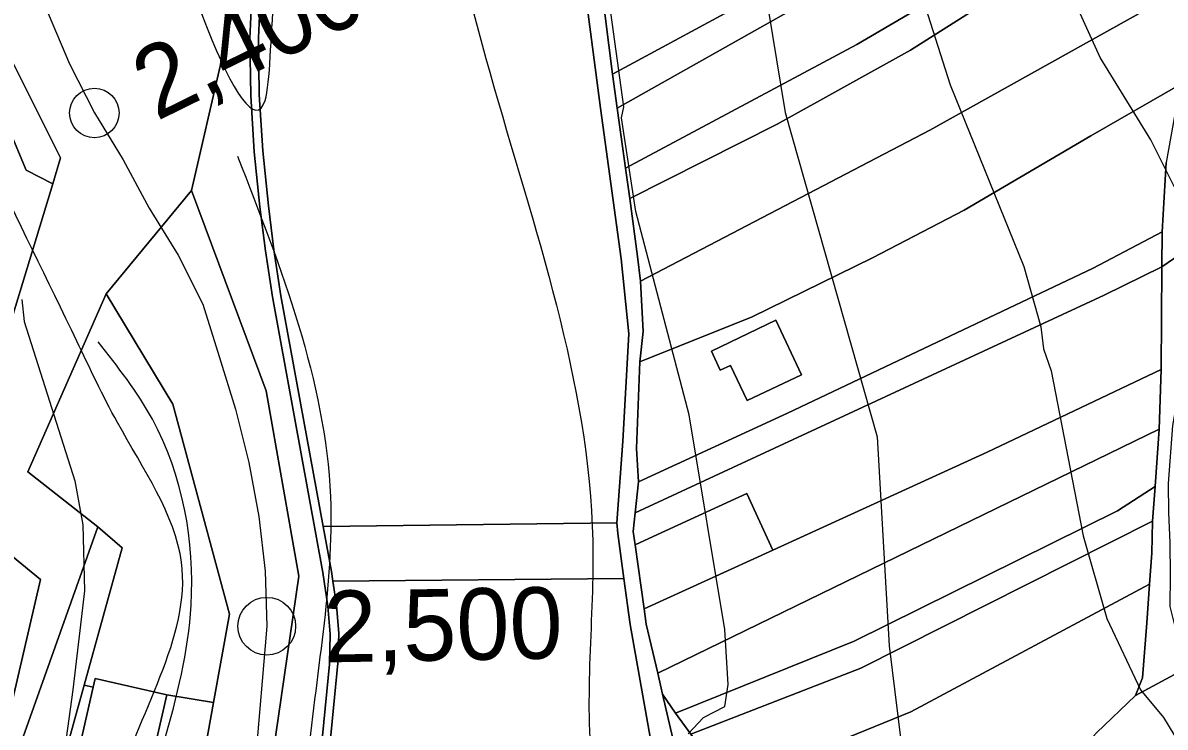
# Model space of a CAD drawing. Extents: x -510989 to -501240, y -1184665 to -1176089.
# Drawn here: x -504614 to -504406.2, y -1181796.8 to -1181668.7 of the extents above; entities that cross this region are included whole.
import ezdxf

# ---------------------------------------------------------------- set-up
doc = ezdxf.new("R2010")
doc.units = 0
for name, color, linetype in [('orna_puda', 7, 'Continuous'), ('ostatni_plocha_x_draha', 7, 'Continuous'), ('ostatni_plocha_x_ostatni_komunikace', 7, 'Continuous'), ('ostatni_plocha_x_silnice', 7, 'Continuous'), ('ostatni_plocha_x_sportoviste_a_rekr_plocha', 7, 'Continuous'), ('STAV_zaplavove_uzemi', 7, 'Continuous'), ('trasovani_toku', 7, 'Continuous'), ('trvaly_travni_porost', 7, 'Continuous'), ('vodni_plocha_x_vodni_tok_v_koryt_prir_n_upr', 7, 'Continuous'), ('vrstevnice_01', 7, 'Continuous'), ('vrstevnice_02', 7, 'Continuous'), ('zahrada', 7, 'Continuous'), ('zastavena_plocha_a_nadvori', 7, 'Continuous')]:
    doc.layers.add(name, color=color, linetype=linetype)

msp = doc.modelspace()

# ---------------------------------------------------------------- linework, layer by layer
at = {"layer": 'orna_puda'}
for points in [[(-504535.96, -1181561), (-504529.37, -1181584.08), (-504521.16, -1181614.9), (-504513.38, -1181650.38), (-504508.91, -1181684.23), (-504505.15, -1181711.59), (-504503.79, -1181725.23), (-504504.85, -1181744.77), (-504505.96, -1181759.63), (-504559.37, -1181760.31), (-504567.08, -1181718.35), (-504568.35, -1181709.99), (-504569.34, -1181702), (-504570.38, -1181691.98), (-504571, -1181681.76), (-504571.17, -1181671.44), (-504570.92, -1181666.09), (-504570.37, -1181660.78), (-504569.51, -1181655.66), (-504565.15, -1181632.49), (-504558.89, -1181591.45), (-504557.98, -1181583.24), (-504556.95, -1181574.86), (-504557.39, -1181566.56)], [(-504598.88, -1181717.98), (-504586.74, -1181738.06), (-504576.44, -1181776.24), (-504579.33, -1181792.27), (-504587.84, -1181790.91), (-504600.85, -1181787.94), (-504601.21, -1181789.51), (-504602.86, -1181789.14), (-504595.98, -1181764.15), (-504600.36, -1181760.37), (-504613.11, -1181750.35)], [(-504407.31, -1181742.58), (-504408.01, -1181753.04), (-504414.88, -1181757.46), (-504462.77, -1181781.16), (-504495.3, -1181794.26), (-504497.62, -1181790.8), (-504498.52, -1181786.94)], [(-504414.88, -1181757.46), (-504408.01, -1181753.04), (-504408.49, -1181759.33), (-504461.57, -1181786.07), (-504492.48, -1181798.03), (-504495.3, -1181794.26), (-504462.77, -1181781.16)], [(-504408.49, -1181759.33), (-504408.6, -1181765.14), (-504409.02, -1181770.8), (-504452.45, -1181793.98), (-504483.9, -1181806.78), (-504490.23, -1181801.19), (-504492.48, -1181798.03), (-504461.57, -1181786.07)], [(-504617.58, -1181764.33), (-504610.79, -1181769.93), (-504623.09, -1181822.47), (-504628.87, -1181815.03), (-504627.9, -1181803.4)], [(-504409.02, -1181770.8), (-504409.55, -1181777.82), (-504410.3, -1181787.83), (-504411.57, -1181791.03), (-504418.7, -1181797.8), (-504433.32, -1181813.91), (-504452.61, -1181835.24), (-504460.77, -1181844.19), (-504465.01, -1181846.92), (-504480.07, -1181832.7), (-504484.94, -1181834.94), (-504489.48, -1181837.02), (-504490.3, -1181837.4), (-504491.47, -1181828.89), (-504492.13, -1181823.23), (-504479.85, -1181815.17), (-504483.9, -1181806.78), (-504452.45, -1181793.98)], [(-504601.21, -1181789.51), (-504608.1, -1181819.61), (-504595.09, -1181822.6), (-504587.84, -1181790.91), (-504579.33, -1181792.27), (-504591.44, -1181859.72), (-504607.28, -1181858.75), (-504616.56, -1181838.54), (-504602.86, -1181789.14)]]:
    msp.add_lwpolyline(points, close=True, dxfattribs=at)
msp.add_lwpolyline([(-504622.16, -1181674.69), (-504613.44, -1181695.52), (-504608.59, -1181698), (-504621.37, -1181739.83)], dxfattribs=at)
at = {"layer": 'ostatni_plocha_x_draha'}
for points in [[(-504559.69, -1181577.01), (-504563.46, -1181606.45), (-504568.09, -1181632.11), (-504572.54, -1181652.36), (-504583.35, -1181699.21), (-504598.88, -1181717.98), (-504613.11, -1181750.35), (-504600.36, -1181760.37), (-504623.71, -1181825.83)], [(-504621.37, -1181739.83), (-504608.59, -1181698), (-504607.17, -1181693.25), (-504618.65, -1181670.44)]]:
    msp.add_lwpolyline(points, dxfattribs=at)
msp.add_lwpolyline([(-504617.58, -1181764.33), (-504627.9, -1181803.4), (-504628.87, -1181815.03), (-504623.09, -1181822.47), (-504610.79, -1181769.93)], close=True, dxfattribs=at)
at = {"layer": 'ostatni_plocha_x_ostatni_komunikace'}
for points in [[(-504572.93, -1181935.45), (-504558.23, -1181785.32), (-504558.09, -1181779.9), (-504558.52, -1181774.77), (-504559.42, -1181768.63), (-504568.62, -1181718.51), (-504569.89, -1181710.15), (-504570.88, -1181702.16), (-504571.92, -1181692.15), (-504572.54, -1181681.92), (-504572.71, -1181671.61), (-504572.46, -1181666.25), (-504571.91, -1181660.95), (-504571.05, -1181655.48), (-504566.77, -1181632.83), (-504560.45, -1181591.78), (-504559.54, -1181583.57)], [(-504557.98, -1181583.24), (-504558.89, -1181591.45), (-504565.15, -1181632.49), (-504569.51, -1181655.66), (-504570.37, -1181660.78), (-504570.92, -1181666.09), (-504571.17, -1181671.44), (-504571, -1181681.76), (-504570.38, -1181691.98), (-504569.34, -1181702), (-504568.35, -1181709.99), (-504567.08, -1181718.35), (-504559.37, -1181760.31), (-504557.87, -1181768.47), (-504557.61, -1181770.25), (-504556.98, -1181774.61), (-504556.55, -1181779.74), (-504556.69, -1181785.16), (-504571.36, -1181935.41)], [(-504498.25, -1181807.81), (-504503.54, -1181778.13), (-504504.67, -1181769.75), (-504505.78, -1181761.57), (-504505.96, -1181759.63), (-504504.85, -1181744.77), (-504503.79, -1181725.23), (-504505.15, -1181711.59), (-504508.91, -1181684.23), (-504513.38, -1181650.38), (-504521.16, -1181614.9), (-504529.37, -1181584.08)], [(-504508.73, -1181662.16), (-504506.73, -1181678.06), (-504505.89, -1181684.24), (-504505.17, -1181689.41), (-504504.37, -1181695.14), (-504503.61, -1181700.64), (-504502.22, -1181711.18), (-504501.66, -1181715.71), (-504501.14, -1181724.83), (-504501.77, -1181730.36), (-504502.39, -1181746.08), (-504502.02, -1181752.2), (-504502.62, -1181757.79), (-504502.99, -1181761.2), (-504502.65, -1181763.6), (-504500.99, -1181775.26), (-504500.59, -1181778.08), (-504498.52, -1181786.94), (-504497.62, -1181790.8), (-504493.86, -1181806.93)]]:
    msp.add_lwpolyline(points, dxfattribs=at)
for points in [[(-504406.79, -1181713.08), (-504402.55, -1181710.14), (-504402.45, -1181718.09), (-504402.3, -1181729.21), (-504402.97, -1181732.48), (-504403.9, -1181736.55), (-504404.84, -1181741.95), (-504405.63, -1181752.46), (-504405.57, -1181757.73), (-504405.37, -1181763.27), (-504405.3, -1181769.14), (-504405.37, -1181774.82), (-504403.03, -1181784.03), (-504404.5, -1181787.23), (-504411.57, -1181791.03), (-504410.3, -1181787.83), (-504409.55, -1181777.82), (-504409.02, -1181770.8), (-504408.6, -1181765.14), (-504408.49, -1181759.33), (-504408.01, -1181753.04), (-504407.31, -1181742.58), (-504406.92, -1181731.74)], [(-504600.36, -1181760.37), (-504595.98, -1181764.15), (-504602.86, -1181789.14), (-504616.56, -1181838.54), (-504621.24, -1181830.11), (-504623.71, -1181825.83)]]:
    msp.add_lwpolyline(points, close=True, dxfattribs=at)
at = {"layer": 'ostatni_plocha_x_silnice'}
msp.add_lwpolyline([(-504418.7, -1181797.8), (-504411.57, -1181791.03), (-504404.5, -1181787.23), (-504392.49, -1181783.36), (-504381.99, -1181782.53), (-504348.53, -1181773.67), (-504345.66, -1181774.35), (-504339.59, -1181775.79), (-504326.1, -1181785.04), (-504293.36, -1181787.59), (-504292.73, -1181787.64), (-504269.64, -1181785.34), (-504251.27, -1181778.05), (-504239.53, -1181770.63), (-504228.1, -1181760.35), (-504216.22, -1181746.78), (-504183.71, -1181685.06), (-504175.88, -1181672.87), (-504167.84, -1181662.04), (-504152.37, -1181642.32), (-504140.54, -1181629.34), (-504018.64, -1181495.97)], dxfattribs=at)
at = {"layer": 'ostatni_plocha_x_sportoviste_a_rekr_plocha'}
msp.add_lwpolyline([(-504557.61, -1181770.25), (-504504.67, -1181769.75), (-504503.54, -1181778.13), (-504498.25, -1181807.81), (-504496.86, -1181833.89), (-504513.69, -1181858.48), (-504524.68, -1181873.87), (-504532.64, -1181867.95), (-504544.41, -1181883.93), (-504556.23, -1181900), (-504566.1, -1181892.48), (-504568.85, -1181921.36), (-504568.48, -1181933.82), (-504571.36, -1181935.41), (-504556.69, -1181785.16), (-504556.55, -1181779.74), (-504556.98, -1181774.61)], close=True, dxfattribs=at)
at = {"layer": 'STAV_zaplavove_uzemi'}
for points in [[(-502250.32, -1184002.61), (-502355.07, -1183875.41), (-502442.37, -1183790.61), (-502477.29, -1183700.82), (-502532.16, -1183578.61), (-502567.08, -1183448.91), (-502626.05, -1183402.34), (-502705.41, -1183380.59), (-502814.2, -1183349.87), (-502882.03, -1183297.39), (-502931.95, -1183237.24), (-503042.02, -1183107.97), (-503139.64, -1183018.94), (-503222.14, -1182957.59), (-503308.56, -1182839.96), (-503316.24, -1182784.92), (-503330.32, -1182756.77), (-503348.24, -1182719.65), (-503334.16, -1182651.82), (-503323.92, -1182595.5), (-503313.68, -1182526.39), (-503294.1, -1182480.5), (-503251.86, -1182396.03), (-503229.34, -1182314.37), (-503216.1, -1182227.15), (-503242.43, -1182174.5), (-503271.86, -1182129.59), (-503287.34, -1182081.58), (-503343.88, -1182028.1), (-503361.79, -1182008.91), (-503396.35, -1181952.59), (-503442.43, -1181933.39), (-503497.46, -1181888.6), (-503525.62, -1181860.44), (-503528.18, -1181837.4), (-503548.66, -1181767.01), (-503558.9, -1181729.89), (-503576.82, -1181682.53), (-503578.1, -1181621.1), (-503567.86, -1181572.46), (-503552.5, -1181536.63), (-503538.04, -1181458.36), (-503518.33, -1181411.9), (-503509.88, -1181341.51), (-503497.21, -1181207.63), (-503499.77, -1181097.56), (-503498.02, -1181031.35), (-503510.82, -1180970.85), (-503549.22, -1180952.23), (-503571.32, -1180940.6), (-503605.07, -1180937.11), (-503651.61, -1180939.44), (-503671.39, -1180917.33), (-503679.53, -1180892.89), (-503713.27, -1180871.95), (-503727.24, -1180859.15), (-503734.22, -1180833.55), (-503728.4, -1180799.81), (-503741.2, -1180770.72), (-503722.82, -1180725.17), (-503721.54, -1180703.41), (-503731.78, -1180697.01), (-503767.61, -1180699.57), (-503790.65, -1180697.01), (-503817.53, -1180697.01), (-503861.04, -1180686.77), (-503889.2, -1180675.25), (-503900.72, -1180668.85), (-503953.2, -1180679.09), (-503997.99, -1180697.01), (-504063.27, -1180722.61), (-504109.34, -1180749.49), (-504142.62, -1180776.36), (-504177.18, -1180796.84), (-504211.73, -1180817.32), (-504414.98, -1180961.5), (-504472.7, -1180998.11), (-504544.51, -1181068.5), (-504600.82, -1181143.12), (-504621.94, -1181196.62), (-504641.65, -1181267.01), (-504660.25, -1181350.62), (-504634.7, -1181398.32), (-504617.66, -1181447.72), (-504600.62, -1181492.01), (-504587, -1181548.23), (-504592.11, -1181628.29), (-504569.96, -1181682.81), (-504568.26, -1181664.07), (-504554.63, -1181621.48), (-504547.82, -1181597.63)], [(-504826.46, -1182247.73), (-504827.62, -1182204.68), (-504817.15, -1182165.12), (-504791.55, -1182113.93), (-504727.56, -1182034.81), (-504708.94, -1182017.35), (-504669.38, -1181991.76), (-504649.6, -1181961.5), (-504628.66, -1181917.29), (-504601.9, -1181867.26), (-504597.24, -1181809.08), (-504585.16, -1181766.79), (-504596.8, -1181741.4), (-504604.2, -1181726.59), (-504633.82, -1181658.9), (-504646.51, -1181600.72), (-504660.26, -1181556.29), (-504751.04, -1181459.08), (-504798.4, -1181384.84), (-504826.55, -1181347.73), (-504862.39, -1181315.73), (-504866.23, -1181265.81), (-504862.39, -1181205.66), (-504853.43, -1181164.7), (-504793.92, -1181116.47), (-504755.84, -1181064.64), (-504725.17, -1181018.1), (-504649.01, -1180947.23), (-504594, -1180900.69), (-504545.35, -1180879.53), (-504377.38, -1180832.83), (-504317.01, -1180808.36), (-504368.93, -1180802.59), (-504426.63, -1180826.63), (-504542.02, -1180859.32)], [(-504547.82, -1181597.63), (-504529.08, -1181677.7), (-504510.34, -1181762.87), (-504510.34, -1181805.46), (-504503.52, -1181848.05), (-504522.26, -1181902.56), (-504557.31, -1181989.81), (-504582.91, -1182010.28), (-504608.51, -1182029.48), (-504618.75, -1182071.72), (-504632.83, -1182096.04), (-504648.18, -1182115.24), (-504664.82, -1182122.91), (-504685.3, -1182130.59), (-504727.54, -1182144.67), (-504745.46, -1182181.79), (-504758.25, -1182222.75), (-504758.25, -1182257.3), (-504807.19, -1182292.7), (-504828.34, -1182288.47), (-504827.28, -1182244.04)], [(-504574.97, -1181692.93), (-504558.07, -1181754.88), (-504562.29, -1181804.15), (-504563.7, -1181856.24), (-504570.74, -1181913.97), (-504583.41, -1181961.83), (-504617.2, -1182002.66), (-504652.4, -1182051.94), (-504665.07, -1182080.1), (-504696.04, -1182099.81), (-504738.28, -1182108.25), (-504752.36, -1182122.33), (-504767.85, -1182144.86), (-504780.52, -1182142.04), (-504787.55, -1182173.02), (-504781.92, -1182218.07), (-504783.33, -1182247.63), (-504788.96, -1182265.94), (-504808.67, -1182277.2), (-504832.61, -1182281.42)], [(-504824.03, -1182251.79), (-504806.11, -1182251.79), (-504808.67, -1182227.48), (-504803.55, -1182203.16), (-504807.39, -1182181.4), (-504806.11, -1182154.52), (-504795.88, -1182126.36), (-504783.08, -1182119.97), (-504770.28, -1182113.56), (-504754.92, -1182091.81), (-504726.76, -1182079.01), (-504689.64, -1182070.05), (-504667.89, -1182041.89), (-504634.61, -1181997.1), (-504615.41, -1181959.98), (-504602.61, -1181927.98), (-504596.21, -1181880.63), (-504594.68, -1181823.86), (-504583.41, -1181774.59), (-504590.45, -1181740.8), (-504600.31, -1181726.72)]]:
    msp.add_spline(points, degree=3, dxfattribs=at)
at = {"layer": 'trasovani_toku'}
for p, q in [((-504609.44, -1181666.98), (-504605.51, -1181676.17)), ((-504605.51, -1181676.17), (-504601.01, -1181685.1)), ((-504601.01, -1181685.1), (-504595.77, -1181693.62)), ((-504595.77, -1181693.62), (-504591.04, -1181702.43)), ((-504591.04, -1181702.43), (-504585.78, -1181710.94)), ((-504585.78, -1181710.94), (-504581.3, -1181719.88)), ((-504581.3, -1181719.88), (-504578.29, -1181729.41)), ((-504578.29, -1181729.41), (-504575.35, -1181738.97)), ((-504575.35, -1181738.97), (-504572.88, -1181748.66)), ((-504572.88, -1181748.66), (-504571.09, -1181758.5)), ((-504571.09, -1181758.5), (-504569.95, -1181768.44)), ((-504569.95, -1181768.44), (-504569.64, -1181778.43)), ((-504569.64, -1181778.43), (-504570.49, -1181788.39)), ((-504570.49, -1181788.39), (-504571.33, -1181798.36))]:
    msp.add_line(p, q, dxfattribs=at)
for centre, radius in [((-504601.01, -1181685.1), 4.5), ((-504569.64, -1181778.43), 5.25)]:
    msp.add_circle(centre, radius, dxfattribs=at)
at = {"layer": 'trvaly_travni_porost'}
for points in [[(-504579.63, -1181878.26), (-504563.83, -1181769.35), (-504569.75, -1181735.65), (-504583.35, -1181699.21), (-504572.54, -1181652.36), (-504568.09, -1181632.11), (-504563.46, -1181606.45), (-504559.69, -1181577.01)], [(-504559.54, -1181583.57), (-504560.45, -1181591.78), (-504566.77, -1181632.83), (-504571.05, -1181655.48), (-504571.91, -1181660.95), (-504572.46, -1181666.25), (-504572.71, -1181671.61), (-504572.54, -1181681.92), (-504571.92, -1181692.15), (-504570.88, -1181702.16), (-504569.89, -1181710.15), (-504568.62, -1181718.51), (-504559.42, -1181768.63), (-504558.52, -1181774.77), (-504558.09, -1181779.9), (-504558.23, -1181785.32), (-504572.93, -1181935.45)], [(-504402.55, -1181710.14), (-504406.79, -1181713.08), (-504406.76, -1181706.68), (-504406.03, -1181694.09)]]:
    msp.add_lwpolyline(points, dxfattribs=at)
for points in [[(-504390.41, -1181608.42), (-504431.45, -1181635.2), (-504454.25, -1181649.01), (-504472.38, -1181659.39), (-504480.25, -1181663.7), (-504506.73, -1181678.06), (-504508.73, -1181662.16), (-504493.63, -1181653.84), (-504470.96, -1181642.01), (-504422.27, -1181610.52), (-504386.06, -1181585.61)], [(-504391.86, -1181617.18), (-504424.77, -1181637.47), (-504472.72, -1181665.57), (-504505.89, -1181684.24), (-504506.73, -1181678.06), (-504480.25, -1181663.7), (-504472.38, -1181659.39), (-504454.25, -1181649.01), (-504431.45, -1181635.2), (-504390.41, -1181608.42)], [(-504392.79, -1181623.46), (-504393.56, -1181629.12), (-504432.58, -1181655.16), (-504462.31, -1181672.65), (-504504.37, -1181695.14), (-504505.17, -1181689.41), (-504505.89, -1181684.24), (-504472.72, -1181665.57), (-504424.77, -1181637.47), (-504391.86, -1181617.18)], [(-504394.57, -1181636.97), (-504452.51, -1181673.7), (-504476.81, -1181687.16), (-504503.61, -1181700.64), (-504504.37, -1181695.14), (-504462.31, -1181672.65), (-504432.58, -1181655.16), (-504393.56, -1181629.12)], [(-504398.28, -1181659.91), (-504449.01, -1181688.25), (-504501.66, -1181715.71), (-504502.22, -1181711.18), (-504503.61, -1181700.64), (-504476.81, -1181687.16), (-504452.51, -1181673.7), (-504394.57, -1181636.97)], [(-504398.28, -1181659.91), (-504401.91, -1181674.72), (-504403.48, -1181679.93), (-504419.72, -1181689.26), (-504442.74, -1181702.78), (-504459.42, -1181711.41), (-504481.36, -1181722.16), (-504501.77, -1181730.36), (-504501.14, -1181724.83), (-504501.66, -1181715.71), (-504449.01, -1181688.25)], [(-504618.65, -1181670.44), (-504607.17, -1181693.25), (-504608.59, -1181698), (-504613.44, -1181695.52), (-504622.16, -1181674.69)], [(-504419.72, -1181689.26), (-504403.48, -1181679.93), (-504406.03, -1181694.09), (-504406.76, -1181706.68), (-504419.29, -1181713.29), (-504474.89, -1181739.66), (-504502.02, -1181752.2), (-504502.39, -1181746.08), (-504501.77, -1181730.36), (-504481.36, -1181722.16), (-504459.42, -1181711.41), (-504442.74, -1181702.78)], [(-504406.76, -1181706.68), (-504406.79, -1181713.08), (-504417.3, -1181718.25), (-504502.62, -1181757.79), (-504502.02, -1181752.2), (-504474.89, -1181739.66), (-504419.29, -1181713.29)], [(-504477.05, -1181722.77), (-504488.76, -1181728.43), (-504487.14, -1181731.87), (-504485.25, -1181731), (-504482.25, -1181737.38), (-504472.36, -1181732.69)], [(-504559.37, -1181760.31), (-504505.96, -1181759.63), (-504505.78, -1181761.57), (-504504.67, -1181769.75), (-504557.61, -1181770.25), (-504557.87, -1181768.47)], [(-504497.62, -1181790.8), (-504495.3, -1181794.26), (-504492.48, -1181798.03), (-504490.23, -1181801.19), (-504483.9, -1181806.78), (-504493.46, -1181810.66), (-504493.86, -1181806.93)]]:
    msp.add_lwpolyline(points, close=True, dxfattribs=at)
at = {"layer": 'vodni_plocha_x_vodni_tok_v_koryt_prir_n_upr'}
msp.add_lwpolyline([(-504591.44, -1181859.72), (-504579.33, -1181792.27), (-504576.44, -1181776.24), (-504586.74, -1181738.06), (-504598.88, -1181717.98), (-504583.35, -1181699.21), (-504569.75, -1181735.65), (-504563.83, -1181769.35), (-504579.63, -1181878.26)], dxfattribs=at)
at = {"layer": 'vrstevnice_01'}
for points in [[(-504381.09, -1181779), (-504392, -1181730), (-504398.81, -1181710), (-504408.81, -1181690), (-504418, -1181675), (-504422.59, -1181665), (-504427.59, -1181646), (-504437, -1181587), (-504446.69, -1181553), (-504455.81, -1181530), (-504461.31, -1181513), (-504465.81, -1181486), (-504466.19, -1181418.8)], [(-504514.91, -1181547), (-504486.19, -1181619), (-504475.31, -1181685), (-504458.59, -1181744), (-504456.41, -1181782), (-504452.69, -1181812)]]:
    msp.add_lwpolyline(points, dxfattribs=at)
at = {"layer": 'vrstevnice_02'}
for points in [[(-504467.09, -1181581), (-504463, -1181592), (-504458.09, -1181609), (-504453, -1181653), (-504450.69, -1181663), (-504445.31, -1181680), (-504431.91, -1181713), (-504428.81, -1181724), (-504428.31, -1181728), (-504426.91, -1181732), (-504421.09, -1181762), (-504416.81, -1181777), (-504410.69, -1181790), (-504406.5, -1181795), (-504399.81, -1181806)], [(-504493, -1181798), (-504490.19, -1181795), (-504486.31, -1181793), (-504485.69, -1181789), (-504486.31, -1181779), (-504492.81, -1181740), (-504502.5, -1181703), (-504505.09, -1181686), (-504504.69, -1181684), (-504510.31, -1181643), (-504514.41, -1181626), (-504527.5, -1181593), (-504531.91, -1181583)], [(-504614.19, -1181719), (-504613.81, -1181723), (-504604.59, -1181752), (-504603.09, -1181760), (-504602.81, -1181772), (-504604.91, -1181790), (-504608.41, -1181815), (-504613.31, -1181840), (-504616.5, -1181863)]]:
    msp.add_lwpolyline(points, dxfattribs=at)
at = {"layer": 'zahrada'}
for points in [[(-504406.79, -1181713.08), (-504406.92, -1181731.74), (-504438.58, -1181746.77), (-504477.6, -1181764.58), (-504482.29, -1181754.3), (-504490.39, -1181758), (-504499.35, -1181762.09), (-504502.65, -1181763.6), (-504502.99, -1181761.2), (-504502.62, -1181757.79), (-504417.3, -1181718.25)], [(-504406.92, -1181731.74), (-504407.31, -1181742.58), (-504498.52, -1181786.94), (-504500.59, -1181778.08), (-504500.99, -1181775.26), (-504477.6, -1181764.58), (-504438.58, -1181746.77)]]:
    msp.add_lwpolyline(points, close=True, dxfattribs=at)
at = {"layer": 'zastavena_plocha_a_nadvori'}
for points in [[(-504477.05, -1181722.77), (-504472.36, -1181732.69), (-504482.25, -1181737.38), (-504485.25, -1181731), (-504487.14, -1181731.87), (-504488.76, -1181728.43)], [(-504490.39, -1181758), (-504482.29, -1181754.3), (-504477.6, -1181764.58), (-504500.99, -1181775.26), (-504502.65, -1181763.6), (-504499.35, -1181762.09)], [(-504601.21, -1181789.51), (-504600.85, -1181787.94), (-504587.84, -1181790.91), (-504595.09, -1181822.6), (-504608.1, -1181819.61)]]:
    msp.add_lwpolyline(points, close=True, dxfattribs=at)

# ---------------------------------------------------------------- texts
at = {"layer": 'trasovani_toku'}
for s, rotation, p in [('2,400', 26.2509, (-504589.69, -1181686.65)), ('2,500', 1.0055, (-504559.22, -1181785.02))]:
    msp.add_text(s, height=13, rotation=rotation, dxfattribs=at).set_placement(p)

doc.saveas('drawing.dxf')
